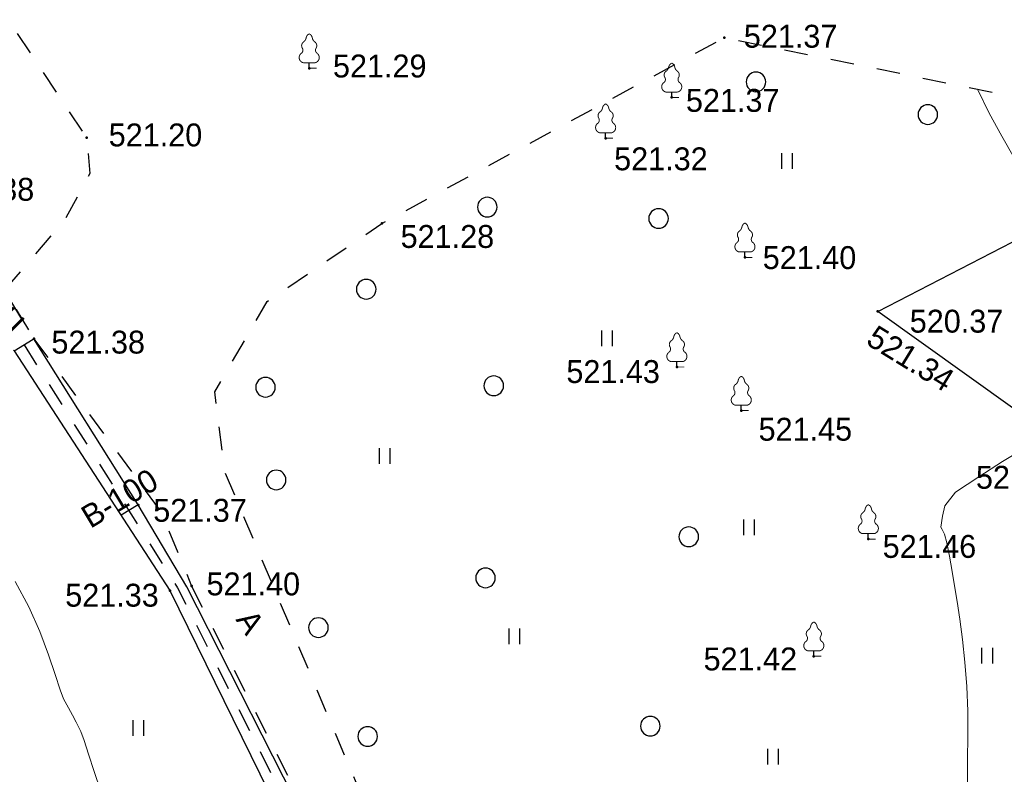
# Model space of a CAD drawing. Header units: millimetres. Extents: x -1999051 to 910003, y -179169 to 459591.
# Tile 347 of 656: x -1813941 to -1776276, y 38774 to 67627. Entities that reach past the tile are written whole.
import ezdxf

# ---------------------------------------------------------------- set-up
doc = ezdxf.new("R2010")
doc.units = ezdxf.units.MM
doc.linetypes.add('Д_ТРОТ_ТРУБА', pattern=[3, 1.5, -1.5])
doc.linetypes.add('ДОРОГИ_СТРОЯЩ', pattern=[9, 8, -1])
for name, color, linetype in [('(004) Точки рельефа', 7, 'Continuous'), ('(014) Водопровод', 5, 'ИК_Водопровод -------в--------'), ('(022) Возд. Линии', 7, 'Continuous'), ('(025) Дорога', 7, 'Continuous'), ('(028) Гидротехн.', 7, 'Continuous'), ('(031) Горизонтали', 42, 'Continuous'), ('(036) Растительность', 7, 'Continuous'), ('(038) Деревья', 7, 'Continuous')]:
    doc.layers.add(name, color=color, linetype=linetype)
doc.styles.add('BM-431', font='txt')
doc.styles.add('D-431', font='txt')
doc.styles.get("Standard").update_dxf_attribs({"font": 'isocpeui.ttf'})
doc.linetypes.add('GAZ_VOZDUSH', pattern='A,1,-2,["~",Standard,S=3,R=0,X=-1.5,Y=-1.5],-1,10', length=14)
doc.linetypes.add('ИК_Водопровод -------в--------', pattern='A,9,-0.6,["В",Standard,S=1.2,R=0,X=0,Y=-0.6],-1.2', length=10.8)
doc.linetypes.add('ОТКОСЫ_УКРЕП', pattern='A,0.5,["|",Standard,S=1.2,R=0,X=0,Y=-1.2],0.8,[".",Standard,S=1,R=0.1,X=0.1,Y=-1.2],0.1,["|",Standard,S=0.5,R=0,X=0,Y=-0.5],0', length=1.4)

# ---------------------------------------------------------------- blocks, each defined once
blk = doc.blocks.new('d')
at = {"layer": '(038) Деревья'}
blk.add_ellipse((0, 0), major_axis=(0.265, 0.265), ratio=1, start_param=5.497787, end_param=11.780972, dxfattribs=at)
blk = doc.blocks.new('I04010')
for p, q in [((-0.412273, 0.007146), (-0.412273, 1.207146)), ((0.387727, 1.207146), (0.387727, 0.007146))]:
    blk.add_line(p, q)
blk = doc.blocks.new('karagach-flat-26')
at = {"layer": '(038) Деревья', "const_width": 0.0375}
for points in [[(-0.208, 1.009, 0.181567), (-0.117, 1.159, 0.303004)], [(0, 1.312, 0.246034), (-0.117, 1.159, 0.489079)], [(0, 1.312, -0.246034), (0.117, 1.159, -0.489079)], [(0.208, 1.009, -0.181567), (0.117, 1.159, -0.303004)], [(-0.315, 0.559, 0.383603), (-0.255, 0.753, 0.352912)], [(-0.208, 1.009, 0.430853), (-0.255, 0.753, 0.548276)], [(0.208, 1.009, -0.430853), (0.255, 0.753, -0.548276)], [(0.315, 0.559, -0.383603), (0.255, 0.753, -0.352912)], [(-0.315, 0.559, 0.626949), (-0.218, 0.206, 0.702465)], [(0.315, 0.559, -0.626949), (0.218, 0.206, -0.702465)]]:
    blk.add_lwpolyline(points, format="xyb", dxfattribs=at)
for points in [[(0, 0.206), (-0.218, 0.206)], [(0, 0), (0, 0.206)], [(0, 0.206), (0.218, 0.206)], [(0, 0), (0.281, 0)]]:
    blk.add_lwpolyline(points, dxfattribs=at)
at = {"layer": '(038) Деревья'}
blk.add_lwpolyline([(0, 0), (0, 0.206)], dxfattribs=at)
blk = doc.blocks.new('karagach-flat-27')
at = {"layer": '(038) Деревья', "const_width": 0.0375}
for points in [[(-0.208, 1.009, 0.181567), (-0.117, 1.159, 0.303004)], [(0, 1.312, 0.246034), (-0.117, 1.159, 0.489079)], [(0, 1.312, -0.246034), (0.117, 1.159, -0.489079)], [(0.208, 1.009, -0.181567), (0.117, 1.159, -0.303004)], [(-0.315, 0.559, 0.383603), (-0.255, 0.753, 0.352912)], [(-0.208, 1.009, 0.430853), (-0.255, 0.753, 0.548276)], [(0.208, 1.009, -0.430853), (0.255, 0.753, -0.548276)], [(0.315, 0.559, -0.383603), (0.255, 0.753, -0.352912)], [(-0.315, 0.559, 0.626949), (-0.218, 0.206, 0.702465)], [(0.315, 0.559, -0.626949), (0.218, 0.206, -0.702465)]]:
    blk.add_lwpolyline(points, format="xyb", dxfattribs=at)
for points in [[(0, 0.206), (-0.218, 0.206)], [(0, 0), (0, 0.206)], [(0, 0.206), (0.218, 0.206)], [(0, 0), (0.281, 0)]]:
    blk.add_lwpolyline(points, dxfattribs=at)
at = {"layer": '(038) Деревья'}
blk.add_lwpolyline([(0, 0), (0, 0.206)], dxfattribs=at)
blk = doc.blocks.new('karagach-flat-28')
at = {"layer": '(038) Деревья', "const_width": 0.0375}
for points in [[(-0.208, 1.009, 0.181567), (-0.117, 1.159, 0.303004)], [(0, 1.312, 0.246034), (-0.117, 1.159, 0.489079)], [(0, 1.312, -0.246034), (0.117, 1.159, -0.489079)], [(0.208, 1.009, -0.181567), (0.117, 1.159, -0.303004)], [(-0.315, 0.559, 0.383603), (-0.255, 0.753, 0.352912)], [(-0.208, 1.009, 0.430853), (-0.255, 0.753, 0.548276)], [(0.208, 1.009, -0.430853), (0.255, 0.753, -0.548276)], [(0.315, 0.559, -0.383603), (0.255, 0.753, -0.352912)], [(-0.315, 0.559, 0.626949), (-0.218, 0.206, 0.702465)], [(0.315, 0.559, -0.626949), (0.218, 0.206, -0.702465)]]:
    blk.add_lwpolyline(points, format="xyb", dxfattribs=at)
for points in [[(0, 0.206), (-0.218, 0.206)], [(0, 0), (0, 0.206)], [(0, 0.206), (0.218, 0.206)], [(0, 0), (0.281, 0)]]:
    blk.add_lwpolyline(points, dxfattribs=at)
at = {"layer": '(038) Деревья'}
blk.add_lwpolyline([(0, 0), (0, 0.206)], dxfattribs=at)
blk = doc.blocks.new('karagach-flat-71')
at = {"layer": '(038) Деревья', "const_width": 0.0375}
for points in [[(-0.208, 1.009, 0.181567), (-0.117, 1.159, 0.303004)], [(0, 1.312, 0.246034), (-0.117, 1.159, 0.489079)], [(0, 1.312, -0.246034), (0.117, 1.159, -0.489079)], [(0.208, 1.009, -0.181567), (0.117, 1.159, -0.303004)], [(-0.315, 0.559, 0.383603), (-0.255, 0.753, 0.352912)], [(-0.208, 1.009, 0.430853), (-0.255, 0.753, 0.548276)], [(0.208, 1.009, -0.430853), (0.255, 0.753, -0.548276)], [(0.315, 0.559, -0.383603), (0.255, 0.753, -0.352912)], [(-0.315, 0.559, 0.626949), (-0.218, 0.206, 0.702465)], [(0.315, 0.559, -0.626949), (0.218, 0.206, -0.702465)]]:
    blk.add_lwpolyline(points, format="xyb", dxfattribs=at)
for points in [[(0, 0.206), (-0.218, 0.206)], [(0, 0), (0, 0.206)], [(0, 0.206), (0.218, 0.206)], [(0, 0), (0.281, 0)]]:
    blk.add_lwpolyline(points, dxfattribs=at)
at = {"layer": '(038) Деревья'}
blk.add_lwpolyline([(0, 0), (0, 0.206)], dxfattribs=at)
blk = doc.blocks.new('karagach-flat-72')
at = {"layer": '(038) Деревья', "const_width": 0.0375}
for points in [[(-0.208, 1.009, 0.181567), (-0.117, 1.159, 0.303004)], [(0, 1.312, 0.246034), (-0.117, 1.159, 0.489079)], [(0, 1.312, -0.246034), (0.117, 1.159, -0.489079)], [(0.208, 1.009, -0.181567), (0.117, 1.159, -0.303004)], [(-0.315, 0.559, 0.383603), (-0.255, 0.753, 0.352912)], [(-0.208, 1.009, 0.430853), (-0.255, 0.753, 0.548276)], [(0.208, 1.009, -0.430853), (0.255, 0.753, -0.548276)], [(0.315, 0.559, -0.383603), (0.255, 0.753, -0.352912)], [(-0.315, 0.559, 0.626949), (-0.218, 0.206, 0.702465)], [(0.315, 0.559, -0.626949), (0.218, 0.206, -0.702465)]]:
    blk.add_lwpolyline(points, format="xyb", dxfattribs=at)
for points in [[(0, 0.206), (-0.218, 0.206)], [(0, 0), (0, 0.206)], [(0, 0.206), (0.218, 0.206)], [(0, 0), (0.281, 0)]]:
    blk.add_lwpolyline(points, dxfattribs=at)
at = {"layer": '(038) Деревья'}
blk.add_lwpolyline([(0, 0), (0, 0.206)], dxfattribs=at)
blk = doc.blocks.new('karagach-flat-73')
at = {"layer": '(038) Деревья', "const_width": 0.0375}
for points in [[(-0.208, 1.009, 0.181567), (-0.117, 1.159, 0.303004)], [(0, 1.312, 0.246034), (-0.117, 1.159, 0.489079)], [(0, 1.312, -0.246034), (0.117, 1.159, -0.489079)], [(0.208, 1.009, -0.181567), (0.117, 1.159, -0.303004)], [(-0.315, 0.559, 0.383603), (-0.255, 0.753, 0.352912)], [(-0.208, 1.009, 0.430853), (-0.255, 0.753, 0.548276)], [(0.208, 1.009, -0.430853), (0.255, 0.753, -0.548276)], [(0.315, 0.559, -0.383603), (0.255, 0.753, -0.352912)], [(-0.315, 0.559, 0.626949), (-0.218, 0.206, 0.702465)], [(0.315, 0.559, -0.626949), (0.218, 0.206, -0.702465)]]:
    blk.add_lwpolyline(points, format="xyb", dxfattribs=at)
for points in [[(0, 0.206), (-0.218, 0.206)], [(0, 0), (0, 0.206)], [(0, 0.206), (0.218, 0.206)], [(0, 0), (0.281, 0)]]:
    blk.add_lwpolyline(points, dxfattribs=at)
at = {"layer": '(038) Деревья'}
blk.add_lwpolyline([(0, 0), (0, 0.206)], dxfattribs=at)
blk = doc.blocks.new('karagach-flat-74')
at = {"layer": '(038) Деревья', "const_width": 0.0375}
for points in [[(-0.208, 1.009, 0.181567), (-0.117, 1.159, 0.303004)], [(0, 1.312, 0.246034), (-0.117, 1.159, 0.489079)], [(0, 1.312, -0.246034), (0.117, 1.159, -0.489079)], [(0.208, 1.009, -0.181567), (0.117, 1.159, -0.303004)], [(-0.315, 0.559, 0.383603), (-0.255, 0.753, 0.352912)], [(-0.208, 1.009, 0.430853), (-0.255, 0.753, 0.548276)], [(0.208, 1.009, -0.430853), (0.255, 0.753, -0.548276)], [(0.315, 0.559, -0.383603), (0.255, 0.753, -0.352912)], [(-0.315, 0.559, 0.626949), (-0.218, 0.206, 0.702465)], [(0.315, 0.559, -0.626949), (0.218, 0.206, -0.702465)]]:
    blk.add_lwpolyline(points, format="xyb", dxfattribs=at)
for points in [[(0, 0.206), (-0.218, 0.206)], [(0, 0), (0, 0.206)], [(0, 0.206), (0.218, 0.206)], [(0, 0), (0.281, 0)]]:
    blk.add_lwpolyline(points, dxfattribs=at)
at = {"layer": '(038) Деревья'}
blk.add_lwpolyline([(0, 0), (0, 0.206)], dxfattribs=at)
blk = doc.blocks.new('karagach-flat-75')
at = {"layer": '(038) Деревья', "const_width": 0.0375}
for points in [[(-0.208, 1.009, 0.181567), (-0.117, 1.159, 0.303004)], [(0, 1.312, 0.246034), (-0.117, 1.159, 0.489079)], [(0, 1.312, -0.246034), (0.117, 1.159, -0.489079)], [(0.208, 1.009, -0.181567), (0.117, 1.159, -0.303004)], [(-0.315, 0.559, 0.383603), (-0.255, 0.753, 0.352912)], [(-0.208, 1.009, 0.430853), (-0.255, 0.753, 0.548276)], [(0.208, 1.009, -0.430853), (0.255, 0.753, -0.548276)], [(0.315, 0.559, -0.383603), (0.255, 0.753, -0.352912)], [(-0.315, 0.559, 0.626949), (-0.218, 0.206, 0.702465)], [(0.315, 0.559, -0.626949), (0.218, 0.206, -0.702465)]]:
    blk.add_lwpolyline(points, format="xyb", dxfattribs=at)
for points in [[(0, 0.206), (-0.218, 0.206)], [(0, 0), (0, 0.206)], [(0, 0.206), (0.218, 0.206)], [(0, 0), (0.281, 0)]]:
    blk.add_lwpolyline(points, dxfattribs=at)
at = {"layer": '(038) Деревья'}
blk.add_lwpolyline([(0, 0), (0, 0.206)], dxfattribs=at)
blk = doc.blocks.new('A$C05d28b1e')
at = {"layer": '(004) Точки рельефа', "color": 7, "linetype": 'ByBlock', "lineweight": -2}
for p in [(-5102, 68075), (-20980, 66910), (-7113, 65791), (-29497, 64248), (-9641, 64233), (-18196, 60973), (-4312, 59676), (771, 57612), (-31513, 56567), (-6915, 55484), (-4452, 53816), (-27517, 50208), (408, 48906), (-25477, 47107), (-26306, 46938), (-1677, 44424)]:
    blk.add_point(p, dxfattribs=at)
at = {"layer": '(014) Водопровод', "linetype": 'GAZ_VOZDUSH', "ltscale": 600, "flags": 128}
blk.add_lwpolyline([(-27517, 50208), (-28179, 49816)], dxfattribs=at)
at = {"layer": '(025) Дорога', "linetype": 'Д_ТРОТ_ТРУБА', "ltscale": 600, "flags": 128}
for points in [[(27459, 120222), (8937, 104733), (7549, 103433), (-2273, 96670), (-15702, 86137), (-17767, 85381), (-18644, 85674), (-40043, 104576), (-45955, 113584), (-51231, 109005), (-44895, 102103), (-42025, 99008), (-25117, 82841), (-25117, 81951), (-25407, 81084), (-32229, 76172), (-32639, 76060), (-33388, 76495), (-37188, 78427), (-42918, 74170), (-43534, 73566), (-56171, 68379), (-72915, 59805), (-96929, 47597), (-121278, 30068), (-138829, 14906), (-139804, 14024), (-138021, 12053), (-129914, 19516), (-105640, 36924), (-88825, 45949), (-78921, 50853), (-56719, 62542), (-42094, 71045), (-39916, 71829), (-37271, 72176), (-35503, 71928), (-34406, 71614), (-29497, 64248), (-29370, 62878), (-30300, 61153), (-32643, 58416), (-31513, 56567), (-31513, 56567), (-31513, 56567)], [(-2596, 13263), (-3144, 13637), (-13462, 28471), (-17211, 34931), (-24202, 51467), (-24593, 54534), (-22584, 57991), (-18196, 60973), (-5102, 68075), (38937, 59146), (59831, 53401), (40293, 39065), (36909, 36534)], [(-33351, 57588), (-32267, 56099), (-31513, 56567), (-32478, 58146), (-33351, 57588)], [(-31513, 56567), (-26641, 49936), (-25477, 47107)], [(-25477, 47107), (-14907, 26254), (-12857, 24135), (-4164, 11022)]]:
    blk.add_lwpolyline(points, dxfattribs=at)
at = {"layer": '(028) Гидротехн.', "ltscale": 600}
for points in [[(-7049, 14112), (-9397, 17594), (-14522, 25619), (-15158, 26263), (-17417, 30209), (-20727, 37369), (-25662, 47079), (-27517, 50208), (-31513, 56567)], [(-32267, 56099), (-26306, 46938), (-21495, 37129), (-18218, 29815), (-15652, 25845), (-15177, 25186), (-9844, 17183), (-7469, 13840)]]:
    blk.add_lwpolyline(points, dxfattribs=at)
at = {"layer": '(028) Гидротехн.', "color": 3, "linetype": 'Д_ТРОТ_ТРУБА', "ltscale": 600, "flags": 128}
blk.add_lwpolyline([(-31890, 56333), (-26014, 47040), (-21105, 37304), (-17797, 30023), (-15360, 25947), (-14809, 25337), (-9552, 17285), (-7259, 13976)], dxfattribs=at)
at = {"layer": '(031) Горизонтали', "color": 42, "linetype": 'Continuous', "lineweight": 0, "ltscale": 600}
for points in [[(-28949, 39267), (-29212, 40022), (-29423, 40679), (-29589, 41200), (-29719, 41544), (-29892, 41901), (-30037, 42174), (-30187, 42446), (-30375, 42796), (-30508, 43142), (-30698, 43723), (-30954, 44483), (-31287, 45368), (-31707, 46320), (-32224, 47284)], [(4202, 39617), (4201, 40469), (4215, 41377), (4220, 42322), (4179, 43270), (4105, 44192), (4009, 45059), (3904, 45843), (3803, 46514), (3717, 47046), (3616, 47671), (3516, 48256), (3409, 48763), (3316, 49087), (3238, 49269), (3183, 49357), (3241, 49781), (3329, 50172), (3329, 50172), (3329, 50172), (3329, 50172), (3329, 50172), (3329, 50172), (3329, 50172), (3739, 50696), (4629, 51283), (5539, 51865), (6364, 52371)], [(5990, 63483), (5510, 64307), (5029, 65191), (4580, 66112)]]:
    blk.add_lwpolyline(points, dxfattribs=at)
at = {"linetype": 'ОТКОСЫ_УКРЕП', "ltscale": 600}
blk.add_lwpolyline([(771, 57612), (6700, 60670), (5917, 53926), (771, 57612)], dxfattribs=at)
at = {"layer": '(022) Возд. Линии', "xscale": 1000, "yscale": 1000, "zscale": 1000}
for name, p in [('karagach-flat-26', (-20980, 66910)), ('karagach-flat-27', (-7113, 65791)), ('karagach-flat-28', (-9641, 64233)), ('karagach-flat-72', (-4312, 59676)), ('karagach-flat-71', (-6915, 55484)), ('karagach-flat-73', (-4452, 53816)), ('karagach-flat-74', (408, 48906)), ('karagach-flat-75', (-1677, 44424))]:
    blk.add_blockref(name, p, dxfattribs=at)
at = {"layer": '(036) Растительность', "linetype": 'Continuous', "xscale": 500, "yscale": 500, "zscale": 500}
for p in [(-2697, 63059), (-9579, 56279), (-18084, 51778), (-4148, 49052), (-13129, 44888), (4959, 44142), (-27512, 41372), (-3230, 40286)]:
    blk.add_blockref('I04010', p, dxfattribs=at)
at = {"layer": '(038) Деревья', "linetype": 'Continuous', "xscale": 1000, "yscale": 1000, "zscale": 1000}
for p in [(-3891, 66385), (2684, 65137), (-14168, 61599), (-7617, 61162), (-18799, 58458), (-22653, 54710), (-13921, 54766), (-22243, 51165), (-6461, 48994), (-14236, 47419), (-20628, 45519), (-7932, 41752), (-18744, 41357)]:
    blk.add_blockref('d', p, dxfattribs=at)
at = {"layer": '(004) Точки рельефа', "linetype": 'ByBlock', "char_height": 875, "attachment_point": 4, "style": 'D-431'}
for s, insert in [('521.37', (-4355, 68125)), ('521.29', (-20072, 66986)), ('521.37', (-6570, 65672)), ('521.20', (-28651, 64351)), ('521.32', (-9316, 63437)), ('521.38', (-35078, 62273)), ('521.28', (-17484, 60469)), ('521.40', (-3632, 59661)), ('520.37', (1992, 57230)), ('521.38', (-30842, 56429)), ('521.43', (-11143, 55303)), ('521.45', (-3791, 53098)), ('521.63', (4524, 51261)), ('521.37', (-26947, 49998)), ('521.46', (956, 48617)), ('521.40', (-24908, 47184)), ('521.33', (-30314, 46752)), ('521.42', (-5895, 44315))]:
    blk.add_mtext(s, dxfattribs=dict(at, insert=insert))
at = {"layer": '(004) Точки рельефа', "linetype": 'ByBlock', "insert": (500, 56747), "char_height": 875, "attachment_point": 4, "rotation": 328.3948, "style": 'D-431'}
blk.add_mtext('521.34', dxfattribs=at)
at = {"layer": '(014) Водопровод', "color": 0, "linetype": 'Continuous', "style": 'BM-431'}
blk.add_text('В-100', height=875, rotation=30.9315, dxfattribs=at).set_placement((-29350, 49290))
at = {"layer": '(025) Дорога', "linetype": 'ДОРОГИ_СТРОЯЩ', "style": 'BM-431'}
for s, rotation, p in [('Ц', 314.4842, (-33007, 57243)), ('A', 302.9978, (-23811, 45825))]:
    blk.add_text(s, height=875, rotation=rotation, dxfattribs=at).set_placement(p)

msp = doc.modelspace()

# ---------------------------------------------------------------- block references
at = {"color": 5, "lineweight": 50}
msp.add_blockref('A$C05d28b1e', (-1781886.09, -1136.91), dxfattribs=at)

doc.saveas('drawing.dxf')
